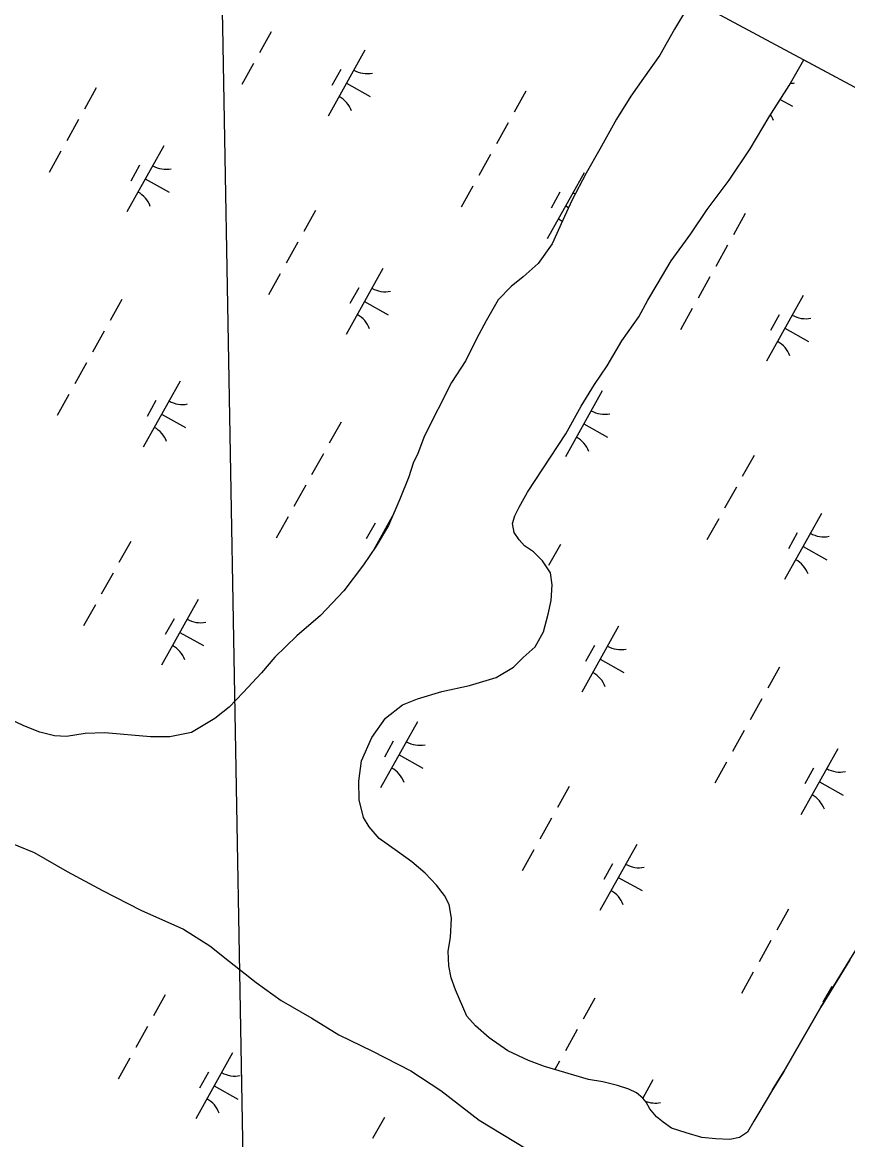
# Model space of a CAD drawing. Extents: x 3923531 to 3943530, y 207391 to 229799.
# Drawn here: x 3935388 to 3935935, y 224615 to 225354 of the extents above; entities that cross this region are included whole.
import ezdxf

# ---------------------------------------------------------------- set-up
doc = ezdxf.new("R2010")
doc.units = 0
for name, color, linetype in [('V-GRID-FRAM', 7, 'Continuous'), ('V-GRID-MAJR', 7, 'Continuous'), ('V-TOPO-SHOR', 7, 'Continuous'), ('V-WETL-SWMP', 7, 'Continuous')]:
    doc.layers.add(name, color=color, linetype=linetype)

msp = doc.modelspace()

# ---------------------------------------------------------------- linework, layer by layer
at = {"layer": 'V-GRID-FRAM'}
msp.add_lwpolyline([(3941569.42, 222286.79), (3934196.47, 209089.08), (3926890.07, 213186.24), (3934009.8, 226348.12), (3941569.42, 222286.79)], dxfattribs=at)
at = {"layer": 'V-GRID-MAJR'}
msp.add_spline([(3935779.93, 210874.81), (3935760.83, 211942.59), (3935652.4, 218002.59), (3935543.98, 224062.57), (3935501.82, 226418.85)], degree=3, dxfattribs=at)
at = {"layer": 'V-TOPO-SHOR'}
for points in [[(3935831.66, 225369.34), (3935820.21, 225349.77), (3935810.31, 225332.62), (3935799.6, 225317.46), (3935791.27, 225305.5), (3935781.75, 225290.34), (3935770.66, 225270.4), (3935761.54, 225254.45), (3935752.03, 225236.51), (3935746.1, 225223.35), (3935738.97, 225207.81), (3935729.85, 225194.64), (3935719.92, 225185.86), (3935711.97, 225179.46), (3935703.24, 225170.68), (3935695.31, 225156.73), (3935688.97, 225144.76), (3935681.85, 225130.41), (3935672.33, 225116.05), (3935654.5, 225080.57), (3935650.16, 225069.01), (3935646.99, 225062.63), (3935644.23, 225053.46), (3935638.29, 225038.72), (3935630.77, 225021.18), (3935622.45, 225007.62), (3935614.12, 224995.26), (3935601.03, 224978.1), (3935585.54, 224961.73), (3935570.05, 224948.15), (3935555.36, 224934.18), (3935546.63, 224923.8), (3935534.32, 224910.63), (3935525.19, 224901.05), (3935515.65, 224893.46), (3935500.15, 224884.26), (3935485.82, 224881.43), (3935473.08, 224881.4), (3935442.81, 224884.11), (3935429.68, 224883.67), (3935417.33, 224881.65), (3935409.37, 224882.03), (3935399.81, 224884.39), (3935389.05, 224888.74)], [(3935885, 224647.59), (3935875.89, 224632.43), (3935872.72, 224626.85), (3935868.35, 224619.67), (3935863.19, 224616.08), (3935856.82, 224614.87), (3935847.27, 224615.24), (3935838.1, 224616.01), (3935827.74, 224619.17), (3935818.18, 224622.33), (3935812.6, 224626.29), (3935808.21, 224629.86), (3935803.81, 224635.03), (3935801.41, 224639.4), (3935799.02, 224642.18), (3935795.02, 224645.76), (3935789.84, 224648.13), (3935782.27, 224650.5), (3935772.71, 224652.86), (3935763.15, 224654.43), (3935734.06, 224663.11), (3935723.3, 224667.07), (3935709.75, 224673.4), (3935697.38, 224682.13), (3935688.2, 224690.06), (3935682.61, 224696.42), (3935675, 224713.92), (3935672.19, 224721.87), (3935670.57, 224729.83), (3935670.15, 224739.39), (3935671.72, 224748.55), (3935672.48, 224761.29), (3935670.86, 224770.45), (3935667.66, 224776.41), (3935662.47, 224783.16), (3935654.88, 224791.11), (3935646.1, 224798.65), (3935636.53, 224805.39), (3935624.56, 224814.12), (3935617.77, 224821.67), (3935614.17, 224828.03), (3935611.35, 224839.57), (3935610.92, 224851.91), (3935612.88, 224865.45), (3935619.6, 224881), (3935628.73, 224893.76), (3935639.85, 224902.55), (3935649.79, 224906.56), (3935666.11, 224911.38), (3935684.41, 224915.41), (3935701.92, 224920.63), (3935713.44, 224927.43), (3935719.8, 224933.82), (3935727.74, 224941.01), (3935733.29, 224950.98), (3935736.44, 224962.53), (3935738.41, 224971.7), (3935739.18, 224982.05), (3935737.96, 224990.01), (3935732.76, 224997.96), (3935726.78, 225003.92), (3935720.79, 225007.88), (3935717.2, 225011.85), (3935714, 225016.62), (3935712.79, 225022.59), (3935714.37, 225027.77), (3935717.14, 225033.36), (3935722.69, 225043.32), (3935748.07, 225082.01), (3935758.37, 225100.36), (3935767.09, 225114.71), (3935775.42, 225127.08), (3935785.33, 225143.43), (3935796.44, 225159.39), (3935802.38, 225170.55), (3935808.72, 225180.92), (3935817.84, 225196.47), (3935830.93, 225214.42), (3935841.64, 225230.38), (3935856.32, 225249.93), (3935870.2, 225270.67), (3935882.88, 225291.8), (3935895.96, 225312.54), (3935905.85, 225329.48)], [(3935885, 224647.59), (3935892.5, 224659.82), (3935904.35, 224680.47), (3935916.98, 224702.32), (3935936.33, 224733.71), (3935963.58, 224777.82), (3935977.02, 224799.27), (3935990.83, 224824.3), (3936001.88, 224846.94), (3936012.12, 224871.95), (3936020, 224893.79), (3936027.08, 224915.63), (3936034.96, 224936.67), (3936043.22, 224961.68), (3936053.85, 224989.88), (3936064.49, 225017.67), (3936071.97, 225038.32), (3936080.23, 225064.52), (3936092.83, 225100.25), (3936102.67, 225128.05), (3936112.53, 225151.08), (3936119.63, 225165.38), (3936129.88, 225188.41), (3936139.06, 225204.19)], [(3935389.05, 224888.74), (3935374.7, 224895.47)], [(3935374.45, 224813.53), (3935395.9, 224804.86), (3935417.75, 224792.22), (3935441.2, 224779.59), (3935466.62, 224766.57), (3935494.83, 224753.95), (3935512.32, 224742.88), (3935525.44, 224732.6), (3935542.93, 224718.76), (3935559.63, 224706.9), (3935579.89, 224695.05), (3935597.78, 224684), (3935620.02, 224673.34), (3935645.45, 224660.32), (3935665.32, 224647.28), (3935690.77, 224627.51), (3935737.66, 224599.07)]]:
    msp.add_lwpolyline(points, dxfattribs=at)
at = {"layer": 'V-WETL-SWMP'}
for p, q in [((3935831.66, 225369.34), (3935820.21, 225349.77)), ((3935553.05, 225348.08), (3935545.24, 225334.11)), ((3935820.21, 225349.77), (3935810.31, 225332.62)), ((3935615.01, 225335.89), (3935590.62, 225292.24)), ((3935810.31, 225332.62), (3935799.6, 225317.46)), ((3935541.34, 225327.13), (3935533.54, 225313.16)), ((3935895.96, 225312.54), (3935905.85, 225329.48)), ((3935905.85, 225329.48), (3936139.06, 225204.19)), ((3935599.01, 225323.07), (3935593.15, 225312.59)), ((3935799.6, 225317.46), (3935791.27, 225305.5)), ((3935437.13, 225310.94), (3935429.33, 225296.97)), ((3935602.81, 225314.06), (3935618.53, 225305.29)), ((3935721.67, 225308.86), (3935713.87, 225294.89)), ((3935882.88, 225291.8), (3935895.96, 225312.54)), ((3935791.27, 225305.5), (3935781.75, 225290.34)), ((3935890.13, 225303.29), (3935898.15, 225298.81)), ((3935425.42, 225289.99), (3935417.62, 225276.02)), ((3935709.97, 225287.91), (3935702.16, 225273.94)), ((3935781.75, 225290.34), (3935770.66, 225270.4)), ((3935870.2, 225270.67), (3935882.88, 225291.8)), ((3935481.81, 225272.58), (3935457.42, 225228.93)), ((3935413.72, 225269.04), (3935405.92, 225255.07)), ((3935698.26, 225266.95), (3935690.46, 225252.99)), ((3935770.66, 225270.4), (3935761.54, 225254.45)), ((3935856.32, 225249.93), (3935870.2, 225270.67)), ((3935465.8, 225259.75), (3935459.95, 225249.28)), ((3935469.61, 225250.75), (3935485.33, 225241.97)), ((3935760.22, 225254.77), (3935735.84, 225211.11)), ((3935761.54, 225254.45), (3935752.03, 225236.51)), ((3935841.64, 225230.38), (3935856.32, 225249.93)), ((3935686.56, 225246), (3935678.75, 225232.03)), ((3935744.22, 225241.94), (3935738.37, 225231.46)), ((3935752.03, 225236.51), (3935746.1, 225223.35)), ((3935582.34, 225229.82), (3935574.54, 225215.85)), ((3935748.03, 225232.94), (3935749.94, 225231.87)), ((3935830.93, 225214.42), (3935841.64, 225230.38)), ((3935866.89, 225227.73), (3935859.08, 225213.77)), ((3935746.1, 225223.35), (3935738.97, 225207.81)), ((3935817.84, 225196.47), (3935830.93, 225214.42)), ((3935570.64, 225208.87), (3935562.83, 225194.9)), ((3935738.97, 225207.81), (3935729.85, 225194.64)), ((3935855.18, 225206.78), (3935847.38, 225192.81)), ((3935627.02, 225191.45), (3935602.64, 225147.8)), ((3935729.85, 225194.64), (3935719.92, 225185.86)), ((3935808.72, 225180.92), (3935817.84, 225196.47)), ((3935558.93, 225187.91), (3935551.13, 225173.95)), ((3935719.92, 225185.86), (3935711.97, 225179.46)), ((3935843.48, 225185.83), (3935835.67, 225171.86)), ((3935611.02, 225178.63), (3935605.17, 225168.15)), ((3935711.97, 225179.46), (3935703.24, 225170.68)), ((3935802.38, 225170.55), (3935808.72, 225180.92)), ((3935454.07, 225170.9), (3935446.26, 225156.93)), ((3935614.83, 225169.63), (3935630.54, 225160.85)), ((3935703.24, 225170.68), (3935695.31, 225156.73)), ((3935796.44, 225159.38), (3935802.38, 225170.55)), ((3935905.43, 225173.64), (3935881.05, 225129.99)), ((3935831.77, 225164.88), (3935823.97, 225150.91)), ((3935889.43, 225160.82), (3935883.58, 225150.34)), ((3935695.31, 225156.73), (3935688.97, 225144.76)), ((3935785.33, 225143.43), (3935796.44, 225159.38)), ((3935442.36, 225149.95), (3935434.56, 225135.98)), ((3935893.24, 225151.82), (3935908.96, 225143.04)), ((3935688.97, 225144.76), (3935681.84, 225130.41)), ((3935775.42, 225127.08), (3935785.33, 225143.43)), ((3935430.66, 225128.99), (3935422.85, 225115.03)), ((3935681.84, 225130.41), (3935672.33, 225116.05)), ((3935767.09, 225114.71), (3935775.42, 225127.08)), ((3935492.62, 225116.81), (3935468.23, 225073.15)), ((3935672.33, 225116.05), (3935654.5, 225080.57)), ((3935772.23, 225110.33), (3935747.85, 225066.68)), ((3935758.37, 225100.36), (3935767.09, 225114.71)), ((3935418.95, 225108.04), (3935411.15, 225094.07)), ((3935476.61, 225103.98), (3935470.76, 225093.5)), ((3935480.42, 225094.98), (3935496.14, 225086.2)), ((3935748.07, 225082.01), (3935758.37, 225100.36)), ((3935599.28, 225089.77), (3935591.48, 225075.81)), ((3935760.04, 225088.5), (3935775.76, 225079.72)), ((3935654.5, 225080.57), (3935650.16, 225069.01)), ((3935722.69, 225043.32), (3935748.07, 225082.01)), ((3935587.57, 225068.82), (3935579.77, 225054.85)), ((3935650.16, 225069.01), (3935646.99, 225062.63)), ((3935872.77, 225067.57), (3935864.97, 225053.6)), ((3935646.99, 225062.63), (3935644.23, 225053.47)), ((3935644.23, 225053.47), (3935638.29, 225038.72)), ((3935575.87, 225047.87), (3935568.07, 225033.9)), ((3935717.14, 225033.36), (3935722.69, 225043.32)), ((3935861.06, 225046.62), (3935853.26, 225032.65)), ((3935638.29, 225038.72), (3935630.77, 225021.18)), ((3935634.23, 225029.23), (3935620.71, 225005.03)), ((3935712.79, 225022.59), (3935714.37, 225027.77)), ((3935714.37, 225027.77), (3935717.14, 225033.36)), ((3935917.45, 225029.2), (3935893.06, 224985.55)), ((3935564.16, 225026.92), (3935556.36, 225012.95)), ((3935621.83, 225022.86), (3935615.97, 225012.38)), ((3935630.77, 225021.18), (3935622.45, 225007.62)), ((3935714, 225016.62), (3935712.79, 225022.59)), ((3935849.36, 225025.67), (3935841.56, 225011.7)), ((3935625.64, 225013.86), (3935626.11, 225013.59)), ((3935717.2, 225011.85), (3935714, 225016.62)), ((3935901.45, 225016.38), (3935895.59, 225005.9)), ((3935459.95, 225010.73), (3935452.15, 224996.77)), ((3935622.45, 225007.62), (3935614.12, 224995.25)), ((3935720.79, 225007.88), (3935717.2, 225011.85)), ((3935726.78, 225003.92), (3935720.79, 225007.88)), ((3935744.49, 225008.65), (3935736.69, 224994.68)), ((3935905.26, 225007.38), (3935920.97, 224998.6)), ((3935732.77, 224997.96), (3935726.78, 225003.92)), ((3935737.96, 224990.01), (3935732.77, 224997.96)), ((3935614.12, 224995.25), (3935601.03, 224978.1)), ((3935448.24, 224989.78), (3935440.44, 224975.81)), ((3935739.18, 224982.05), (3935737.96, 224990.01)), ((3935601.03, 224978.1), (3935585.54, 224961.73)), ((3935738.41, 224971.7), (3935739.18, 224982.05)), ((3935436.54, 224968.83), (3935428.74, 224954.86)), ((3935504.63, 224972.37), (3935480.24, 224928.72)), ((3935736.44, 224962.53), (3935738.41, 224971.7)), ((3935585.54, 224961.73), (3935570.05, 224948.15)), ((3935733.29, 224950.98), (3935736.44, 224962.53)), ((3935488.63, 224959.54), (3935482.77, 224949.07)), ((3935783.04, 224954.56), (3935758.66, 224910.91)), ((3935492.44, 224950.54), (3935508.15, 224941.76)), ((3935570.05, 224948.15), (3935555.36, 224934.18)), ((3935727.74, 224941.01), (3935733.29, 224950.98)), ((3935719.8, 224933.82), (3935727.74, 224941.01)), ((3935767.04, 224941.73), (3935761.19, 224931.26)), ((3935555.36, 224934.18), (3935546.62, 224923.8)), ((3935713.44, 224927.43), (3935719.8, 224933.82)), ((3935770.85, 224932.73), (3935786.56, 224923.95)), ((3935701.92, 224920.64), (3935713.44, 224927.43)), ((3935889.71, 224927.52), (3935881.9, 224913.56)), ((3935546.62, 224923.8), (3935534.32, 224910.63)), ((3935684.41, 224915.41), (3935701.92, 224920.64)), ((3935534.32, 224910.63), (3935525.19, 224901.05)), ((3935649.79, 224906.56), (3935666.11, 224911.38)), ((3935666.11, 224911.38), (3935684.41, 224915.41)), ((3935628.73, 224893.76), (3935639.85, 224902.55)), ((3935639.85, 224902.55), (3935649.79, 224906.56)), ((3935878, 224906.57), (3935870.2, 224892.6)), ((3935389.05, 224888.74), (3935374.7, 224895.47)), ((3935525.19, 224901.05), (3935515.65, 224893.46)), ((3935399.81, 224884.39), (3935389.05, 224888.74)), ((3935515.65, 224893.46), (3935500.15, 224884.26)), ((3935619.6, 224881), (3935628.73, 224893.76)), ((3935649.84, 224891.24), (3935625.46, 224847.59)), ((3935409.37, 224882.03), (3935399.81, 224884.39)), ((3935417.34, 224881.65), (3935409.37, 224882.03)), ((3935429.67, 224883.67), (3935417.34, 224881.65)), ((3935442.81, 224884.11), (3935429.67, 224883.67)), ((3935473.08, 224881.4), (3935442.81, 224884.11)), ((3935485.82, 224881.43), (3935473.08, 224881.4)), ((3935500.15, 224884.26), (3935485.82, 224881.43)), ((3935612.88, 224865.45), (3935619.6, 224881)), ((3935866.3, 224885.62), (3935858.49, 224871.65)), ((3935633.84, 224878.42), (3935627.99, 224867.94)), ((3935928.26, 224873.43), (3935903.87, 224829.78)), ((3935610.92, 224851.91), (3935612.88, 224865.45)), ((3935637.65, 224869.42), (3935653.36, 224860.64)), ((3935854.59, 224864.67), (3935846.79, 224850.7)), ((3935912.25, 224860.61), (3935906.4, 224850.13)), ((3935611.35, 224839.57), (3935610.92, 224851.91)), ((3935916.06, 224851.61), (3935931.78, 224842.83)), ((3935750.38, 224848.49), (3935742.57, 224834.52)), ((3935614.17, 224828.03), (3935611.35, 224839.57)), ((3935617.77, 224821.67), (3935614.17, 224828.03)), ((3935624.56, 224814.12), (3935617.77, 224821.67)), ((3935738.67, 224827.53), (3935730.87, 224813.56)), ((3935636.53, 224805.39), (3935624.56, 224814.12)), ((3935726.97, 224806.58), (3935719.16, 224792.61)), ((3935795.06, 224810.12), (3935770.67, 224766.47)), ((3935646.1, 224798.65), (3935636.53, 224805.39)), ((3935654.88, 224791.11), (3935646.1, 224798.65)), ((3935662.47, 224783.17), (3935654.88, 224791.11)), ((3935779.05, 224797.29), (3935773.2, 224786.82)), ((3935782.86, 224788.29), (3935798.58, 224779.52)), ((3935667.66, 224776.41), (3935662.47, 224783.17)), ((3935670.86, 224770.45), (3935667.66, 224776.41)), ((3935672.48, 224761.29), (3935670.86, 224770.45)), ((3935671.72, 224748.55), (3935672.48, 224761.29)), ((3935895.59, 224767.36), (3935887.79, 224753.39)), ((3935670.15, 224739.39), (3935671.72, 224748.55)), ((3935670.57, 224729.83), (3935670.15, 224739.39)), ((3935883.89, 224746.41), (3935876.08, 224732.44)), ((3935936.33, 224733.71), (3935916.98, 224702.32)), ((3935672.19, 224721.87), (3935670.57, 224729.83)), ((3935872.18, 224725.46), (3935864.38, 224711.49)), ((3935675, 224713.92), (3935672.19, 224721.87)), ((3935482.77, 224710.53), (3935474.97, 224696.56)), ((3935682.61, 224696.42), (3935675, 224713.92)), ((3935924.27, 224716.17), (3935918.41, 224705.69)), ((3935767.31, 224708.44), (3935759.51, 224694.47)), ((3935916.98, 224702.32), (3935904.35, 224680.47)), ((3935688.2, 224690.06), (3935682.61, 224696.42)), ((3935471.07, 224689.57), (3935463.26, 224675.6)), ((3935697.38, 224682.13), (3935688.2, 224690.06)), ((3935755.61, 224687.49), (3935747.81, 224673.52)), ((3935709.74, 224673.4), (3935697.38, 224682.13)), ((3935904.35, 224680.47), (3935892.5, 224659.82)), ((3935723.3, 224667.07), (3935709.74, 224673.4)), ((3935459.36, 224668.62), (3935451.56, 224654.65)), ((3935527.45, 224672.16), (3935503.06, 224628.51)), ((3935734.06, 224663.11), (3935723.3, 224667.07)), ((3935743.9, 224666.54), (3935740.86, 224661.08)), ((3935511.45, 224659.33), (3935505.59, 224648.86)), ((3935763.15, 224654.43), (3935734.06, 224663.11)), ((3935892.5, 224659.82), (3935885, 224647.59)), ((3935515.26, 224650.33), (3935530.97, 224641.55)), ((3935772.71, 224652.86), (3935763.15, 224654.43)), ((3935782.27, 224650.5), (3935772.71, 224652.86)), ((3935789.84, 224648.13), (3935782.27, 224650.5)), ((3935805.86, 224654.35), (3935799.05, 224642.15)), ((3935795.02, 224645.76), (3935789.84, 224648.13)), ((3935799.02, 224642.18), (3935795.02, 224645.76)), ((3935885, 224647.59), (3935875.89, 224632.44)), ((3935801.41, 224639.4), (3935799.02, 224642.18)), ((3935803.81, 224635.03), (3935801.41, 224639.4)), ((3935627.98, 224629.4), (3935620.18, 224615.43)), ((3935808.21, 224629.86), (3935803.81, 224635.03)), ((3935812.6, 224626.29), (3935808.21, 224629.86)), ((3935875.89, 224632.44), (3935872.72, 224626.85)), ((3935818.18, 224622.33), (3935812.6, 224626.29)), ((3935827.74, 224619.17), (3935818.18, 224622.33)), ((3935872.72, 224626.85), (3935868.35, 224619.67)), ((3935838.1, 224616.01), (3935827.74, 224619.17)), ((3935847.27, 224615.24), (3935838.1, 224616.01)), ((3935856.82, 224614.87), (3935847.27, 224615.24)), ((3935863.19, 224616.08), (3935856.82, 224614.87)), ((3935868.35, 224619.67), (3935863.19, 224616.08))]:
    msp.add_line(p, q, dxfattribs=at)
msp.add_lwpolyline([(3935374.45, 224813.53), (3935395.9, 224804.86), (3935417.75, 224792.23), (3935441.2, 224779.59), (3935466.62, 224766.57), (3935494.83, 224753.95), (3935512.32, 224742.88), (3935525.44, 224732.6), (3935542.93, 224718.76), (3935559.63, 224706.9), (3935579.89, 224695.06), (3935597.78, 224683.99), (3935620.02, 224673.34), (3935645.45, 224660.32), (3935665.32, 224647.28), (3935690.77, 224627.51), (3935737.66, 224599.07)], dxfattribs=at)
for centre, start, end in [((3935616.49, 225338.06), 240.03808, 281.58174), ((3935896.11, 225331.58), 272.23143, 281.58174), ((3935589.55, 225289.83), 20.03808, 61.58174), ((3935869.17, 225283.36), 20.03808, 34.03524), ((3935483.29, 225274.75), 240.03808, 281.58174), ((3935456.35, 225226.52), 20.03808, 61.58174), ((3935761.71, 225256.94), 240.03808, 245.39304), ((3935734.76, 225208.71), 51.58648, 61.58174), ((3935628.51, 225193.62), 240.03808, 281.58174), ((3935601.56, 225145.4), 20.03808, 61.58174), ((3935906.92, 225175.81), 240.03808, 281.58174), ((3935879.98, 225127.59), 20.03808, 61.58174), ((3935494.1, 225118.98), 240.03808, 281.58174), ((3935773.72, 225112.5), 240.03808, 281.58174), ((3935467.16, 225070.75), 20.03808, 61.58174), ((3935746.78, 225064.27), 20.03808, 61.58174), ((3935639.31, 225037.85), 240.03808, 242.63138), ((3935918.93, 225031.38), 240.03808, 281.58174), ((3935612.37, 224989.63), 61.55282, 61.58174), ((3935891.99, 224983.15), 20.03808, 61.58174), ((3935506.11, 224974.54), 240.03808, 281.58174), ((3935479.17, 224926.31), 20.03808, 61.58174), ((3935784.53, 224956.73), 240.03808, 281.58174), ((3935757.59, 224908.5), 20.03808, 61.58174), ((3935651.33, 224893.42), 240.03808, 281.58174), ((3935624.39, 224845.19), 20.03808, 61.58174), ((3935929.74, 224875.61), 240.03808, 281.58174), ((3935902.8, 224827.38), 20.03808, 61.58174), ((3935796.54, 224812.29), 240.03808, 281.58174), ((3935769.6, 224764.06), 20.03808, 61.58174), ((3935528.94, 224674.33), 240.03808, 281.58174), ((3935501.99, 224626.1), 20.03808, 61.58174), ((3935807.35, 224656.52), 247.9676, 281.58174)]:
    msp.add_arc(centre, 17.62, start, end, dxfattribs=at)

doc.saveas('drawing.dxf')
